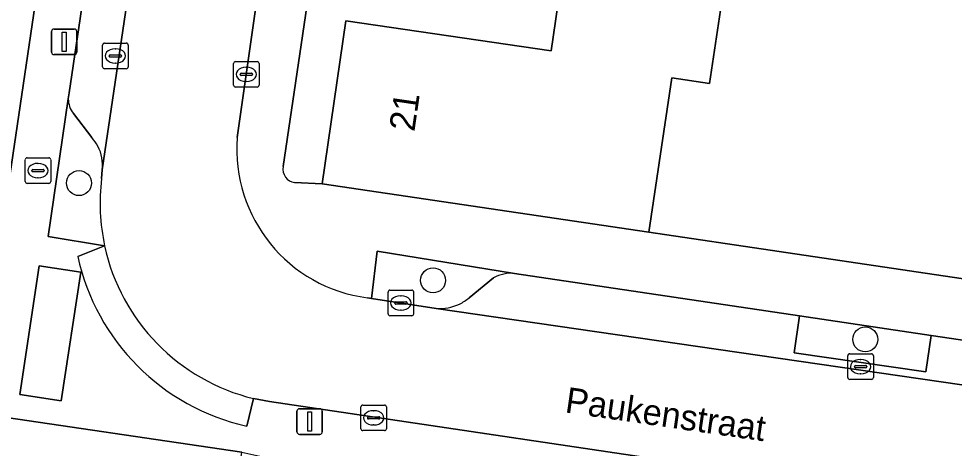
# Model space of a CAD drawing. Extents: x 164148 to 165261, y 382513 to 383432.
# Drawn here: x 164395.92 to 164432.53, y 383077.34 to 383094.13 of the extents above; entities that cross this region are included whole.
import ezdxf

# ---------------------------------------------------------------- set-up
doc = ezdxf.new("R2010")
doc.units = 0
for name, color, linetype in [('IMGEO_Boom', 7, 'Continuous'), ('IMGEO_Brandkraan', 7, 'Continuous'), ('IMGEO_Erf', 7, 'Continuous'), ('IMGEO_Groenvoorziening', 7, 'Continuous'), ('IMGEO_Kolk', 7, 'Continuous'), ('IMGEO_Lichtmast', 7, 'Continuous'), ('IMGEO_Openbare_ruimte_label', 7, 'Continuous'), ('IMGEO_Pand', 7, 'Continuous'), ('IMGEO_Pand_nummerreeks', 7, 'Continuous'), ('IMGEO_Parkeervlak_open', 7, 'Continuous'), ('IMGEO_Rijbaan_lokaal_open', 7, 'Continuous'), ('IMGEO_Voetpad_open', 7, 'Continuous')]:
    doc.layers.add(name, color=color, linetype=linetype)

msp = doc.modelspace()

# ---------------------------------------------------------------- linework, layer by layer
at = {"layer": 'IMGEO_Boom'}
for centre in [(164398.281, 383087.701), (164412.135, 383083.899), (164429.048, 383081.592)]:
    msp.add_circle(centre, 0.489, dxfattribs=at)
at = {"layer": 'IMGEO_Brandkraan'}
for p, q in [((164396.251, 383088.691), (164397.103, 383088.691)), ((164396.176, 383087.765), (164396.176, 383088.617)), ((164396.664, 383088.471), (164396.689, 383088.471)), ((164397.177, 383088.617), (164397.177, 383087.765)), ((164396.435, 383088.185), (164396.435, 383088.197)), ((164396.873, 383088.148), (164396.475, 383088.148)), ((164396.478, 383088.234), (164396.876, 383088.234)), ((164396.919, 383088.197), (164396.919, 383088.185)), ((164397.103, 383087.691), (164396.251, 383087.691)), ((164396.687, 383087.911), (164396.662, 383087.911))]:
    msp.add_line(p, q, dxfattribs=at)
for points in [[(164396.251, 383088.691), (164397.103, 383088.691)], [(164396.176, 383087.765), (164396.176, 383088.617)], [(164397.177, 383088.617), (164397.177, 383087.765)], [(164397.103, 383087.691), (164396.251, 383087.691)]]:
    msp.add_lwpolyline(points, dxfattribs=at)
for centre, radius, start, end in [((164396.253, 383088.615), 0.0765, 91.552, 178.448), ((164396.253, 383088.615), 0.0765, 91.552, 178.448), ((164397.101, 383088.615), 0.0765, 1.552, 88.448), ((164397.101, 383088.615), 0.0765, 1.552, 88.448), ((164396.475, 383088.194), 0.0403, 85.8775, 175.7526), ((164396.472, 383088.184), 0.0366, 178.938, 274.7102), ((164396.876, 383088.191), 0.043, 264.8664, 352.4533), ((164396.88, 383088.196), 0.0386, 1.7309, 96.639), ((164396.253, 383087.767), 0.0765, 181.552, 268.448), ((164396.253, 383087.767), 0.0765, 181.552, 268.448), ((164397.101, 383087.767), 0.0765, 271.552, 358.448), ((164397.101, 383087.767), 0.0765, 271.552, 358.448)]:
    msp.add_arc(centre, radius, start, end, dxfattribs=at)
for centre, major_axis, ratio, start_param, end_param in [((164396.663, 383088.191), (-0.387, 0.002), 0.722429, 4.712389, 7.853982), ((164396.688, 383088.191), (-0.39, 0.002), 0.717154, 1.570796, 4.712389)]:
    msp.add_ellipse(centre, major_axis=major_axis, ratio=ratio, start_param=start_param, end_param=end_param, dxfattribs=at)
at = {"layer": 'IMGEO_Erf'}
for points in [[(164408.851, 383199.365), (164399.172, 383200.803), (164378.916, 383061.2), (164379.681, 383061.088), (164380.615, 383067.448), (164390.499, 383065.99), (164389.565, 383059.634), (164395.869, 383058.657), (164395.922, 383059.034), (164391.378, 383059.698), (164394.192, 383078.726), (164411.436, 383195.306)], [(164421.949, 383194.288), (164421.942, 383194.231), (164406.275, 383088.345)], [(164426.176, 383123.197), (164425.335, 383117.433), (164426.73, 383117.23), (164426.229, 383113.792), (164425.732, 383110.385), (164424.265, 383110.612), (164423.396, 383104.816), (164422.462, 383098.587), (164423.955, 383098.366), (164423.456, 383094.996), (164422.953, 383091.598), (164421.472, 383091.817), (164420.582, 383085.788), (164440.975, 383082.755)], [(164406.716, 383087.73), (164407.797, 383087.675), (164408.719, 383094.05), (164416.754, 383092.876), (164417.199, 383095.922), (164417.639, 383098.931), (164409.859, 383100.085), (164410.775, 383106.439), (164410.572, 383106.471), (164410.607, 383106.708), (164411.508, 383112.847), (164419.542, 383111.667), (164419.99, 383114.716), (164420.429, 383117.702), (164412.393, 383118.921)]]:
    msp.add_lwpolyline(points, dxfattribs=at)
msp.add_arc((164406.767, 383088.232), 0.505, 167.1219, 264.1647, dxfattribs=at)
at = {"layer": 'IMGEO_Groenvoorziening'}
for points in [[(164397.863, 383090.999), (164397.077, 383085.617), (164399.284, 383085.244)], [(164398.788, 383089.477), (164398.061, 383090.422)], [(164399.165, 383087.878), (164399.188, 383088.217)], [(164415.325, 383084.168), (164409.953, 383085.046), (164409.726, 383083.194), (164412.251, 383082.804)], [(164413.544, 383083.218), (164414.504, 383083.998)]]:
    msp.add_lwpolyline(points, dxfattribs=at)
msp.add_lwpolyline([(164431.62, 383081.75), (164426.477, 383082.513), (164426.265, 383081.071), (164431.411, 383080.323)], close=True, dxfattribs=at)
for centre, radius, start, end in [((164398.768, 383090.987), 0.905, 179.2348, 218.645), ((164397.612, 383088.411), 1.587, 27.3483, 42.201), ((164397.597, 383088.407), 1.603, 353.1848, 27.2063), ((164406.947, 383086.91), 7.842, 172.9084, 192.2651), ((164415.18, 383082.8), 1.376, 83.9622, 119.435), ((164412.396, 383084.572), 1.775, 295.8125, 310.2889), ((164412.396, 383084.587), 1.789, 265.3643, 295.6187)]:
    msp.add_arc(centre, radius, start, end, dxfattribs=at)
at = {"layer": 'IMGEO_Kolk'}
for p, q in [((164399.204, 383092.246), (164399.204, 383093.098)), ((164399.279, 383093.172), (164400.131, 383093.172)), ((164400.205, 383093.098), (164400.205, 383092.246)), ((164399.506, 383092.715), (164399.904, 383092.715)), ((164399.692, 383092.952), (164399.717, 383092.952)), ((164399.463, 383092.666), (164399.463, 383092.678)), ((164399.901, 383092.629), (164399.503, 383092.629)), ((164399.715, 383092.392), (164399.69, 383092.392)), ((164399.947, 383092.678), (164399.947, 383092.666)), ((164404.327, 383091.527), (164404.327, 383092.379)), ((164404.402, 383092.453), (164405.254, 383092.453)), ((164405.328, 383092.379), (164405.328, 383091.527)), ((164400.131, 383092.172), (164399.279, 383092.172)), ((164404.586, 383091.947), (164404.586, 383091.959)), ((164404.629, 383091.996), (164405.027, 383091.996)), ((164404.815, 383092.233), (164404.84, 383092.233)), ((164405.07, 383091.959), (164405.07, 383091.947)), ((164405.024, 383091.91), (164404.626, 383091.91)), ((164404.838, 383091.673), (164404.813, 383091.673)), ((164405.254, 383091.453), (164404.402, 383091.453)), ((164410.375, 383082.591), (164410.375, 383083.443)), ((164410.45, 383083.517), (164411.302, 383083.517)), ((164410.863, 383083.297), (164410.888, 383083.297)), ((164411.376, 383083.443), (164411.376, 383082.591)), ((164410.634, 383083.011), (164410.634, 383083.023)), ((164411.072, 383082.974), (164410.674, 383082.974)), ((164410.677, 383083.06), (164411.075, 383083.06)), ((164411.118, 383083.023), (164411.118, 383083.011)), ((164411.302, 383082.517), (164410.45, 383082.517)), ((164410.886, 383082.737), (164410.861, 383082.737)), ((164428.438, 383081.028), (164429.29, 383081.028)), ((164428.363, 383080.102), (164428.363, 383080.954)), ((164428.851, 383080.808), (164428.876, 383080.808)), ((164429.364, 383080.954), (164429.364, 383080.102)), ((164428.622, 383080.522), (164428.622, 383080.534)), ((164429.06, 383080.485), (164428.662, 383080.485)), ((164428.665, 383080.571), (164429.063, 383080.571)), ((164428.874, 383080.248), (164428.849, 383080.248)), ((164429.106, 383080.534), (164429.106, 383080.522)), ((164429.29, 383080.028), (164428.438, 383080.028)), ((164409.31, 383078.1), (164409.31, 383078.952)), ((164409.385, 383079.026), (164410.237, 383079.026)), ((164409.798, 383078.806), (164409.823, 383078.806)), ((164410.311, 383078.952), (164410.311, 383078.1)), ((164409.569, 383078.52), (164409.569, 383078.532)), ((164410.007, 383078.483), (164409.609, 383078.483)), ((164409.612, 383078.569), (164410.01, 383078.569)), ((164410.053, 383078.532), (164410.053, 383078.52)), ((164409.821, 383078.246), (164409.796, 383078.246)), ((164410.237, 383078.026), (164409.385, 383078.026))]:
    msp.add_line(p, q, dxfattribs=at)
for points in [[(164399.204, 383092.246), (164399.204, 383093.098)], [(164399.279, 383093.172), (164400.131, 383093.172)], [(164400.205, 383093.098), (164400.205, 383092.246)], [(164404.327, 383091.527), (164404.327, 383092.379)], [(164404.402, 383092.453), (164405.254, 383092.453)], [(164405.328, 383092.379), (164405.328, 383091.527)], [(164400.131, 383092.172), (164399.279, 383092.172)], [(164405.254, 383091.453), (164404.402, 383091.453)], [(164410.375, 383082.591), (164410.375, 383083.443)], [(164410.45, 383083.517), (164411.302, 383083.517)], [(164411.376, 383083.443), (164411.376, 383082.591)], [(164411.302, 383082.517), (164410.45, 383082.517)], [(164428.438, 383081.028), (164429.29, 383081.028)], [(164428.363, 383080.102), (164428.363, 383080.954)], [(164429.364, 383080.954), (164429.364, 383080.102)], [(164429.29, 383080.028), (164428.438, 383080.028)], [(164409.31, 383078.1), (164409.31, 383078.952)], [(164409.385, 383079.026), (164410.237, 383079.026)], [(164410.311, 383078.952), (164410.311, 383078.1)], [(164410.237, 383078.026), (164409.385, 383078.026)]]:
    msp.add_lwpolyline(points, dxfattribs=at)
for centre, radius, start, end in [((164399.281, 383093.096), 0.0765, 91.552, 178.448), ((164399.281, 383093.096), 0.0765, 91.552, 178.448), ((164400.129, 383093.096), 0.0765, 1.552, 88.448), ((164400.129, 383093.096), 0.0765, 1.552, 88.448), ((164399.503, 383092.675), 0.0403, 85.8775, 175.7526), ((164399.908, 383092.677), 0.0386, 1.7309, 96.639), ((164399.5, 383092.665), 0.0366, 178.938, 274.7102), ((164399.904, 383092.672), 0.043, 264.8664, 352.4533), ((164404.404, 383092.377), 0.0765, 91.552, 178.448), ((164404.404, 383092.377), 0.0765, 91.552, 178.448), ((164405.252, 383092.377), 0.0765, 1.552, 88.448), ((164405.252, 383092.377), 0.0765, 1.552, 88.448), ((164399.281, 383092.248), 0.0765, 181.552, 268.448), ((164399.281, 383092.248), 0.0765, 181.552, 268.448), ((164400.129, 383092.248), 0.0765, 271.552, 358.448), ((164400.129, 383092.248), 0.0765, 271.552, 358.448), ((164404.626, 383091.956), 0.0403, 85.8775, 175.7526), ((164405.031, 383091.958), 0.0386, 1.7309, 96.639), ((164404.623, 383091.946), 0.0366, 178.938, 274.7102), ((164405.027, 383091.953), 0.043, 264.8664, 352.4533), ((164404.404, 383091.529), 0.0765, 181.552, 268.448), ((164404.404, 383091.529), 0.0765, 181.552, 268.448), ((164405.252, 383091.529), 0.0765, 271.552, 358.448), ((164405.252, 383091.529), 0.0765, 271.552, 358.448), ((164410.452, 383083.441), 0.0765, 91.552, 178.448), ((164410.452, 383083.441), 0.0765, 91.552, 178.448), ((164411.3, 383083.441), 0.0765, 1.552, 88.448), ((164411.3, 383083.441), 0.0765, 1.552, 88.448), ((164410.674, 383083.02), 0.0403, 85.8775, 175.7526), ((164410.671, 383083.01), 0.0366, 178.938, 274.7102), ((164411.075, 383083.017), 0.043, 264.8664, 352.4533), ((164411.079, 383083.022), 0.0386, 1.7309, 96.639), ((164410.452, 383082.593), 0.0765, 181.552, 268.448), ((164410.452, 383082.593), 0.0765, 181.552, 268.448), ((164411.3, 383082.593), 0.0765, 271.552, 358.448), ((164411.3, 383082.593), 0.0765, 271.552, 358.448), ((164428.44, 383080.952), 0.0765, 91.552, 178.448), ((164428.44, 383080.952), 0.0765, 91.552, 178.448), ((164429.288, 383080.952), 0.0765, 1.552, 88.448), ((164429.288, 383080.952), 0.0765, 1.552, 88.448), ((164428.662, 383080.531), 0.0403, 85.8775, 175.7526), ((164428.659, 383080.521), 0.0366, 178.938, 274.7102), ((164429.063, 383080.528), 0.043, 264.8664, 352.4533), ((164429.067, 383080.533), 0.0386, 1.7309, 96.639), ((164428.44, 383080.104), 0.0765, 181.552, 268.448), ((164428.44, 383080.104), 0.0765, 181.552, 268.448), ((164429.288, 383080.104), 0.0765, 271.552, 358.448), ((164429.288, 383080.104), 0.0765, 271.552, 358.448), ((164409.387, 383078.95), 0.0765, 91.552, 178.448), ((164409.387, 383078.95), 0.0765, 91.552, 178.448), ((164410.235, 383078.95), 0.0765, 1.552, 88.448), ((164410.235, 383078.95), 0.0765, 1.552, 88.448), ((164409.609, 383078.529), 0.0403, 85.8775, 175.7526), ((164409.606, 383078.519), 0.0366, 178.938, 274.7102), ((164410.01, 383078.526), 0.043, 264.8664, 352.4533), ((164410.014, 383078.531), 0.0386, 1.7309, 96.639), ((164409.387, 383078.102), 0.0765, 181.552, 268.448), ((164409.387, 383078.102), 0.0765, 181.552, 268.448), ((164410.235, 383078.102), 0.0765, 271.552, 358.448), ((164410.235, 383078.102), 0.0765, 271.552, 358.448)]:
    msp.add_arc(centre, radius, start, end, dxfattribs=at)
for centre, major_axis, ratio, start_param, end_param in [((164399.691, 383092.672), (-0.387, 0.002), 0.722429, 4.712389, 7.853982), ((164399.716, 383092.672), (-0.39, 0.002), 0.717154, 1.570796, 4.712389), ((164404.814, 383091.953), (-0.387, 0.002), 0.722429, 4.712389, 7.853982), ((164404.839, 383091.953), (-0.39, 0.002), 0.717154, 1.570796, 4.712389), ((164410.862, 383083.017), (-0.387, 0.002), 0.722429, 4.712389, 7.853982), ((164410.887, 383083.017), (-0.39, 0.002), 0.717154, 1.570796, 4.712389), ((164428.85, 383080.528), (-0.387, 0.002), 0.722429, 4.712389, 7.853982), ((164428.875, 383080.528), (-0.39, 0.002), 0.717154, 1.570796, 4.712389), ((164409.797, 383078.526), (-0.387, 0.002), 0.722429, 4.712389, 7.853982), ((164409.822, 383078.526), (-0.39, 0.002), 0.717154, 1.570796, 4.712389)]:
    msp.add_ellipse(centre, major_axis=major_axis, ratio=ratio, start_param=start_param, end_param=end_param, dxfattribs=at)
at = {"layer": 'IMGEO_Lichtmast'}
for p, q in [((164397.204, 383092.824), (164397.204, 383093.624)), ((164397.204, 383093.624), (164397.204, 383092.824)), ((164397.304, 383093.724), (164398.094, 383093.724)), ((164398.094, 383093.724), (164397.304, 383093.724)), ((164398.194, 383093.624), (164398.194, 383092.824)), ((164398.194, 383092.824), (164398.194, 383093.624)), ((164398.094, 383092.724), (164397.304, 383092.724)), ((164397.304, 383092.724), (164398.094, 383092.724)), ((164406.809, 383077.981), (164406.809, 383078.781)), ((164406.809, 383078.781), (164406.809, 383077.981)), ((164406.909, 383078.881), (164407.699, 383078.881)), ((164407.699, 383078.881), (164406.909, 383078.881)), ((164407.799, 383078.781), (164407.799, 383077.981)), ((164407.799, 383077.981), (164407.799, 383078.781)), ((164407.699, 383077.881), (164406.909, 383077.881)), ((164406.909, 383077.881), (164407.699, 383077.881))]:
    msp.add_line(p, q, dxfattribs=at)
for points in [[(164397.624, 383093.599), (164397.774, 383093.599), (164397.774, 383092.849), (164397.624, 383092.849), (164397.624, 383093.599)], [(164407.229, 383078.756), (164407.379, 383078.756), (164407.379, 383078.006), (164407.229, 383078.006), (164407.229, 383078.756)]]:
    msp.add_lwpolyline(points, dxfattribs=at)
for centre, start, end in [((164397.304, 383093.624), 90, 180), ((164397.304, 383093.624), 90, 180), ((164398.094, 383093.624), 0, 90), ((164398.094, 383093.624), 360, 90), ((164397.304, 383092.824), 180, 270), ((164397.304, 383092.824), 180, 270), ((164398.094, 383092.824), 270, 0), ((164398.094, 383092.824), 270, 0), ((164406.909, 383078.781), 90, 180), ((164406.909, 383078.781), 90, 180), ((164407.699, 383078.781), 0, 90), ((164407.699, 383078.781), 360, 90), ((164406.909, 383077.981), 180, 270), ((164406.909, 383077.981), 180, 270), ((164407.699, 383077.981), 270, 0), ((164407.699, 383077.981), 270, 0)]:
    msp.add_arc(centre, 0.1, start, end, dxfattribs=at)
at = {"layer": 'IMGEO_Pand'}
msp.add_lwpolyline([(164417.199, 383095.922), (164416.754, 383092.876), (164408.719, 383094.05), (164407.797, 383087.675), (164420.582, 383085.788), (164421.472, 383091.817), (164422.953, 383091.598), (164423.456, 383094.996)], close=True, dxfattribs=at)
at = {"layer": 'IMGEO_Parkeervlak_open'}
for points in [[(164399.188, 383088.217), (164414.335, 383190.242)], [(164401.991, 383118.78), (164401.179, 383113.271), (164400.259, 383107.284), (164399.356, 383101.152), (164400.774, 383100.946), (164400.18, 383096.94), (164398.767, 383097.145), (164397.896, 383091.225), (164397.863, 383090.999)], [(164398.061, 383090.422), (164398.788, 383089.477)], [(164414.504, 383083.998), (164413.544, 383083.218)], [(164443.19, 383080.033), (164431.62, 383081.75), (164431.411, 383080.323), (164426.265, 383081.071), (164426.477, 383082.513), (164415.325, 383084.168)], [(164412.251, 383082.804), (164445.395, 383077.988)]]:
    msp.add_lwpolyline(points, dxfattribs=at)
msp.add_lwpolyline([(164397.588, 383079.189), (164398.348, 383084.215), (164396.725, 383084.461), (164395.965, 383079.435)], close=True, dxfattribs=at)
for centre, radius, start, end in [((164398.768, 383090.987), 0.905, 179.2348, 218.645), ((164397.612, 383088.411), 1.587, 27.3483, 42.201), ((164397.597, 383088.407), 1.603, 353.1848, 27.2063), ((164415.18, 383082.8), 1.376, 83.9622, 119.435), ((164412.396, 383084.572), 1.775, 295.8125, 310.2889), ((164412.396, 383084.587), 1.789, 265.3643, 295.6187)]:
    msp.add_arc(centre, radius, start, end, dxfattribs=at)
at = {"layer": 'IMGEO_Rijbaan_lokaal_open'}
for points in [[(164404.475, 383089.481), (164405.205, 383094.591), (164406.114, 383100.579), (164408.006, 383113.427), (164408.896, 383119.401), (164410.784, 383132.238), (164411.214, 383135.198), (164412.649, 383144.607), (164413.486, 383150.562), (164415.388, 383163.375), (164416.258, 383169.346), (164418.196, 383182.231), (164419.071, 383188.196), (164419.776, 383193.144), (164414.808, 383193.935), (164414.335, 383190.242), (164399.188, 383088.217), (164399.165, 383087.878)], [(164448.412, 383077.494), (164448.266, 383077.515), (164445.395, 383077.988), (164412.251, 383082.804), (164409.726, 383083.194), (164409.568, 383083.219)], [(164405.11, 383079.283), (164405.729, 383079.159), (164450.54, 383072.506), (164451.276, 383072.42)]]:
    msp.add_lwpolyline(points, dxfattribs=at)
for centre, radius, start, end in [((164410.312, 383089.026), 5.855, 175.5456, 262.6986), ((164406.947, 383086.91), 7.842, 172.9084, 192.2651), ((164406.952, 383086.91), 7.847, 192.2618, 256.4258)]:
    msp.add_arc(centre, radius, start, end, dxfattribs=at)
at = {"layer": 'IMGEO_Voetpad_open'}
for points in [[(164411.436, 383195.306), (164394.192, 383078.726), (164404.649, 383077.179), (164406.174, 383076.848), (164416.488, 383075.314), (164419.302, 383074.895), (164421.248, 383074.597), (164436.915, 383072.291), (164449.7, 383070.397), (164451.274, 383070.164), (164461.739, 383068.623), (164479.002, 383185.851)], [(164406.275, 383088.345), (164421.942, 383194.231)], [(164409.342, 383119.345), (164408.449, 383113.388), (164408.006, 383113.427), (164406.114, 383100.579), (164406.555, 383100.525), (164405.669, 383094.528), (164405.205, 383094.591), (164404.475, 383089.481)], [(164398.232, 383084.837), (164399.284, 383085.244), (164397.077, 383085.617), (164397.863, 383090.999), (164397.896, 383091.225), (164398.767, 383097.145), (164399.356, 383101.152), (164400.259, 383107.284), (164399.822, 383107.334), (164400.709, 383113.307), (164401.179, 383113.271), (164401.991, 383118.78)], [(164420.582, 383085.788), (164407.797, 383087.675), (164406.716, 383087.73)], [(164452.432, 383081.021), (164451.312, 383081.235), (164440.975, 383082.755), (164420.582, 383085.788)], [(164399.284, 383085.244), (164398.232, 383084.837)], [(164409.568, 383083.219), (164409.726, 383083.194), (164409.953, 383085.046), (164415.325, 383084.168), (164426.477, 383082.513), (164431.62, 383081.75), (164443.19, 383080.033), (164448.52, 383079.347), (164448.266, 383077.515), (164448.412, 383077.494)], [(164404.845, 383078.202), (164405.11, 383079.283)], [(164451.299, 383071.338), (164451.276, 383072.42), (164450.54, 383072.506), (164405.729, 383079.159), (164405.11, 383079.283), (164404.845, 383078.202)]]:
    msp.add_lwpolyline(points, dxfattribs=at)
for points in [[(164397.588, 383079.189), (164395.965, 383079.435), (164396.725, 383084.461), (164398.348, 383084.215)], [(164404.649, 383077.179), (164394.192, 383078.726), (164391.378, 383059.698), (164395.922, 383059.034), (164395.869, 383058.657), (164397.822, 383058.341), (164397.879, 383058.748), (164401.814, 383058.173)]]:
    msp.add_lwpolyline(points, close=True, dxfattribs=at)
for centre, radius, start, end in [((164410.312, 383089.026), 5.855, 175.5456, 262.6986), ((164406.767, 383088.232), 0.505, 167.1219, 264.1647), ((164406.952, 383086.91), 7.847, 192.2618, 256.4258), ((164406.735, 383086.699), 8.705, 192.3526, 257.4571), ((164406.735, 383086.699), 8.705, 192.3526, 257.4571)]:
    msp.add_arc(centre, radius, start, end, dxfattribs=at)

# ---------------------------------------------------------------- texts
at = {"layer": 'IMGEO_Openbare_ruimte_label'}
msp.add_text('Paukenstraat', height=1, rotation=351.7241, dxfattribs=at).set_placement((164417.267, 383078.744))
at = {"layer": 'IMGEO_Pand_nummerreeks'}
msp.add_text('21', height=1, rotation=81.7721, dxfattribs=at).set_placement((164411.403, 383089.688))

doc.saveas('drawing.dxf')
